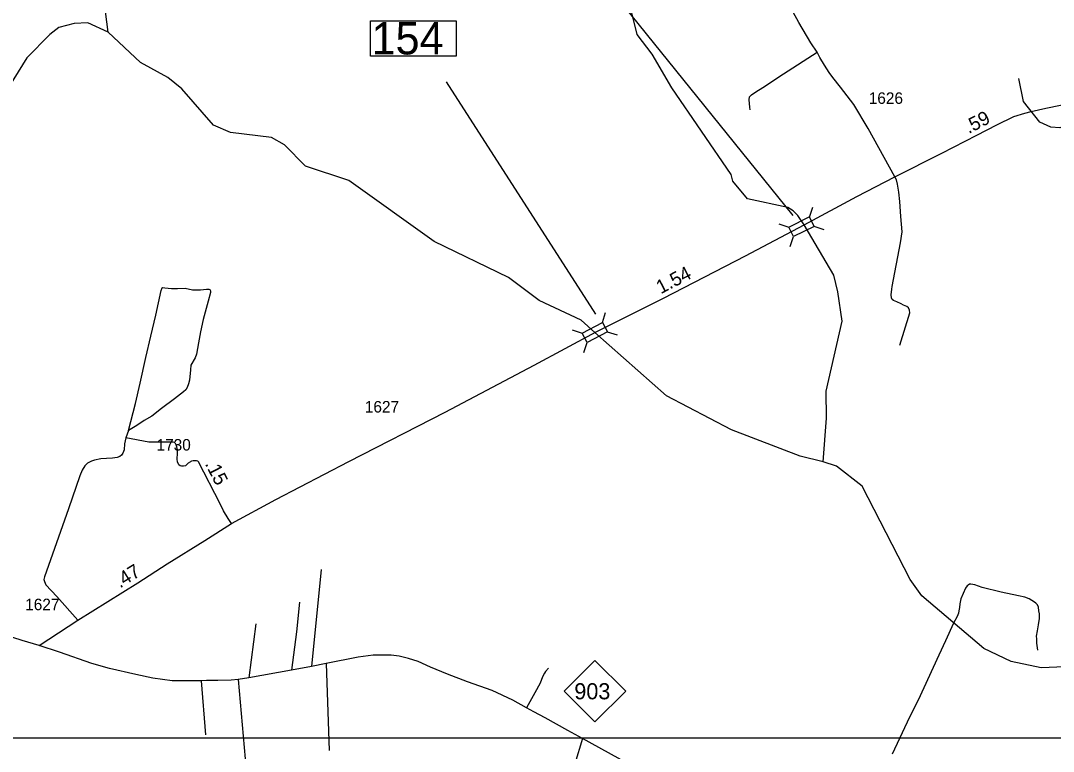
# Model space of a CAD drawing. Extents: x 2290615 to 2522933, y 819489 to 1012715.
# Drawn here: x 2377864 to 2389068, y 958270 to 966201 of the extents above; entities that cross this region are included whole.
import ezdxf

# ---------------------------------------------------------------- set-up
doc = ezdxf.new("R2010")
doc.units = 0
for name, color, linetype in [('Exist Hydrographic Creek Single Shore', 7, 'Continuous'), ('Exist Hydrographic Misc Water Feature', 7, 'Continuous'), ('Exist Road Non-System Type 51', 7, 'Continuous'), ('Exist Road Primary NC Attributed', 7, 'Continuous'), ('Exist Road Primary NC Shield CELL', 7, 'Continuous'), ('Exist Road Primary NC Shield Number Label', 7, 'Continuous'), ('Exist Road Secondary Mileage Hundredths English Label', 7, 'Continuous'), ('Exist Road Secondary Structure Standard Bridge CELL', 7, 'Continuous'), ('Exist Road Secondary Structure Standard Bridge Number Label', 7, 'Continuous'), ('Exist Road Secondary Type 51 Attributed', 7, 'Continuous'), ('Exist Road Secondary Type 51 Number Label', 7, 'Continuous'), ('Map Preparation Inset Cut Line', 7, 'Continuous')]:
    doc.layers.add(name, color=color, linetype=linetype)

msp = doc.modelspace()

# ---------------------------------------------------------------- linework, layer by layer
at = {"layer": 'Exist Hydrographic Creek Single Shore'}
for points in [[(2378812, 966077), (2378774, 966384), (2378671, 966606), (2378205, 967201), (2378051, 967549), (2378041, 967640), (2377682, 968351)], [(2386572, 961412), (2386321, 961474), (2385576, 961759), (2384871, 962130), (2384094, 962817), (2383945, 962951), (2383491, 963163), (2383155, 963415), (2382349, 963806), (2381424, 964467), (2380956, 964622), (2380728, 964852), (2380585, 964932), (2380142, 964986), (2379958, 965067), (2379611, 965463), (2379460, 965585), (2379166, 965746), (2378812, 966077)], [(2390741, 958077), (2390738, 958090), (2390714, 958175), (2390450, 958663), (2389898, 959372), (2389764, 959472), (2389589, 959461), (2389350, 959258), (2389193, 959189), (2388935, 959178), (2388609, 959247), (2388315, 959386), (2387641, 959959), (2387514, 960135), (2386992, 961150), (2386714, 961366), (2386572, 961412)]]:
    msp.add_lwpolyline(points, dxfattribs=at)
at = {"layer": 'Exist Hydrographic Misc Water Feature'}
for points in [[(2386572, 961412), (2386607, 961886), (2386604, 962179), (2386777, 962941), (2386731, 963257), (2386687, 963439), (2386366, 963985), (2386296, 964087), (2386246, 964138), (2386186, 964174), (2385751, 964267), (2385590, 964458), (2385573, 964532), (2384927, 965474), (2384714, 965837), (2384553, 966050), (2384394, 966700), (2384359, 966823)], [(2378812, 966077), (2378594, 966179), (2378444, 966170), (2378278, 966127), (2378179, 966050), (2377932, 965797), (2377744, 965494)], [(2393901, 964809), (2393667, 964855), (2393460, 964778), (2393204, 964607), (2393070, 964614), (2392937, 964661), (2392549, 964941), (2392407, 964988), (2392150, 964928), (2391916, 964974), (2391791, 964956), (2391567, 964845), (2391343, 964793), (2390960, 964793), (2390735, 964833), (2390473, 965039), (2390222, 965177), (2390005, 965207), (2389497, 965144), (2389140, 965037), (2389040, 965046), (2388923, 965100), (2388745, 965323), (2388692, 965573)]]:
    msp.add_lwpolyline(points, dxfattribs=at)
at = {"layer": 'Exist Road Non-System Type 51'}
for p, q in [((2379033, 961751), (2379006, 961674)), ((2379033, 961751), (2379006, 961674)), ((2381124, 960244), (2381019, 959190)), ((2381124, 960244), (2381019, 959190)), ((2380416, 959655), (2380339, 959069)), ((2380416, 959655), (2380339, 959069)), ((2381178, 959222), (2381212, 958280)), ((2381178, 959222), (2381212, 958280)), ((2379823, 959035), (2379868, 958448)), ((2379823, 959035), (2379868, 958448))]:
    msp.add_line(p, q, dxfattribs=at)
for points in [[(2385780, 965233), (2385775, 965263), (2385767, 965341), (2385772, 965375), (2385793, 965397), (2385841, 965429), (2385917, 965477), (2386139, 965624), (2386504, 965861)], [(2387404, 962678), (2387510, 963029), (2387507, 963060), (2387495, 963083), (2387477, 963100), (2387443, 963114), (2387416, 963127), (2387369, 963151), (2387335, 963165), (2387319, 963175), (2387311, 963191), (2387309, 963226), (2387314, 963286), (2387319, 963316), (2387409, 963790), (2387429, 963909), (2387412, 964074), (2387402, 964237), (2387393, 964340), (2387378, 964428), (2387365, 964474), (2387348, 964505)], [(2379033, 961751), (2379110, 962047), (2379162, 962266), (2379222, 962545), (2379276, 962776), (2379329, 963005), (2379389, 963272), (2379398, 963302), (2379407, 963304), (2379429, 963302), (2379502, 963293), (2379565, 963293), (2379650, 963296), (2379730, 963281), (2379817, 963280), (2379879, 963288), (2379906, 963287), (2379920, 963278), (2379925, 963264), (2379925, 963252), (2379900, 963157), (2379845, 962957), (2379816, 962823), (2379792, 962703), (2379772, 962581), (2379758, 962542), (2379712, 962463), (2379706, 962412), (2379695, 962300), (2379685, 962260), (2379669, 962219), (2379655, 962196), (2379630, 962172), (2379534, 962097), (2379391, 961990), (2379287, 961910), (2379205, 961863), (2379126, 961808), (2379033, 961751)], [(2379033, 961751), (2379110, 962047), (2379162, 962266), (2379222, 962545), (2379276, 962776), (2379329, 963005), (2379389, 963272), (2379398, 963302), (2379407, 963304), (2379429, 963302), (2379502, 963293), (2379565, 963293), (2379650, 963296), (2379730, 963281), (2379817, 963280), (2379879, 963288), (2379906, 963287), (2379920, 963278), (2379925, 963264), (2379925, 963252), (2379900, 963157), (2379845, 962957), (2379816, 962823), (2379792, 962703), (2379772, 962581), (2379758, 962542), (2379712, 962463), (2379706, 962412), (2379695, 962300), (2379685, 962260), (2379669, 962219), (2379655, 962196), (2379630, 962172), (2379534, 962097), (2379391, 961990), (2379287, 961910), (2379205, 961863), (2379126, 961808), (2379033, 961751)], [(2379006, 961674), (2378992, 961607), (2378986, 961542), (2378974, 961507), (2378957, 961485), (2378940, 961471), (2378911, 961461), (2378862, 961453), (2378797, 961449), (2378734, 961444), (2378667, 961432), (2378633, 961420), (2378591, 961397), (2378560, 961371), (2378532, 961324), (2378507, 961262), (2378384, 960904), (2378124, 960165), (2378114, 960137), (2378121, 960113), (2378139, 960079), (2378255, 959951), (2378486, 959694)], [(2379006, 961674), (2378992, 961607), (2378986, 961542), (2378974, 961507), (2378957, 961485), (2378940, 961471), (2378911, 961461), (2378862, 961453), (2378797, 961449), (2378734, 961444), (2378667, 961432), (2378633, 961420), (2378591, 961397), (2378560, 961371), (2378532, 961324), (2378507, 961262), (2378384, 960904), (2378124, 960165), (2378114, 960137), (2378121, 960113), (2378139, 960079), (2378255, 959951), (2378486, 959694)], [(2379737, 961425), (2379719, 961420), (2379711, 961418), (2379705, 961414), (2379682, 961397), (2379666, 961382), (2379651, 961371), (2379631, 961367), (2379609, 961365), (2379594, 961371), (2379580, 961380), (2379567, 961414), (2379563, 961440), (2379567, 961506), (2379564, 961544), (2379558, 961576), (2379553, 961599), (2379544, 961611), (2379532, 961621), (2379518, 961625), (2379499, 961625), (2379254, 961626), (2379006, 961674)], [(2388898, 959370), (2388890, 959445), (2388887, 959492), (2388886, 959522), (2388897, 959577), (2388905, 959645), (2388916, 959713), (2388918, 959764), (2388911, 959797), (2388905, 959834), (2388895, 959860), (2388879, 959877), (2388862, 959890), (2388834, 959908), (2388807, 959927), (2388758, 959943), (2388690, 959959), (2388500, 959997), (2388297, 960049), (2388217, 960077), (2388171, 960085), (2388158, 960085), (2388144, 960074), (2388134, 960066), (2388116, 960041), (2388089, 959985), (2388064, 959927), (2388052, 959871), (2388048, 959831), (2388043, 959796), (2388038, 959770), (2388024, 959735), (2387984, 959661), (2387896, 959471), (2387825, 959314), (2387601, 958824), (2387509, 958640), (2387318, 958240)], [(2380889, 959889), (2380857, 959567), (2380802, 959150)], [(2383590, 959172), (2383559, 959137), (2383546, 959118), (2383529, 959087), (2383516, 959049), (2383501, 959010), (2383443, 958906), (2383353, 958744)], [(2383590, 959172), (2383559, 959137), (2383546, 959118), (2383529, 959087), (2383516, 959049), (2383501, 959010), (2383443, 958906), (2383353, 958744)], [(2380225, 959051), (2380323, 957943), (2380379, 957461), (2380393, 957330), (2380396, 957269), (2380398, 957207), (2380394, 957188), (2380382, 957177), (2380363, 957165), (2380292, 957139), (2380170, 957090), (2379941, 957001), (2379755, 956937)], [(2383959, 958409), (2383875, 958136), (2383805, 957808)]]:
    msp.add_lwpolyline(points, dxfattribs=at)
at = {"layer": 'Exist Road Primary NC Attributed'}
for points in [[(2378064, 959418), (2377880, 959474), (2377779, 959507), (2377631, 959558), (2377468, 959620), (2377301, 959698), (2377006, 959858), (2376775, 959990), (2376657, 960058), (2376508, 960149), (2376417, 960210), (2376350, 960264), (2376284, 960325), (2376244, 960383), (2376193, 960459), (2376155, 960520)], [(2385014, 957827), (2383959, 958409), (2383800, 958496), (2383553, 958635), (2383433, 958698), (2383353, 958744), (2383204, 958826), (2382979, 958929), (2382713, 959024), (2382496, 959109), (2382310, 959183), (2382176, 959245), (2382071, 959279), (2381971, 959302), (2381884, 959315), (2381687, 959315), (2381525, 959291), (2381178, 959222), (2381019, 959190), (2380802, 959150), (2380339, 959069), (2380225, 959051), (2380147, 959042), (2380005, 959039), (2379881, 959039), (2379823, 959035), (2379723, 959034), (2379509, 959034), (2379299, 959063), (2379115, 959104), (2378827, 959170), (2378636, 959222), (2378287, 959345), (2378064, 959418)]]:
    msp.add_lwpolyline(points, dxfattribs=at)
at = {"layer": 'Exist Road Primary NC Shield CELL'}
msp.add_lwpolyline([(2383762, 958924), (2384095, 959257), (2384428, 958924), (2384095, 958591)], close=True, dxfattribs=at)
at = {"layer": 'Exist Road Secondary Structure Standard Bridge CELL'}
for p, q in [((2386421, 964070), (2386457, 964178)), ((2386091, 963996), (2386199, 963960)), ((2386471, 963969), (2386578, 963933)), ((2386214, 963749), (2386250, 963857)), ((2384176, 962925), (2384210, 963033)), ((2383848, 962846), (2383956, 962811)), ((2384228, 962825), (2384336, 962791)), ((2383975, 962601), (2384009, 962709))]:
    msp.add_line(p, q, dxfattribs=at)
for points in [[(2386199, 963960), (2386420, 964071), (2386472, 963967), (2386250, 963857)], [(2383956, 962811), (2384176, 962926), (2384229, 962823), (2384009, 962709)]]:
    msp.add_lwpolyline(points, close=True, dxfattribs=at)
at = {"layer": 'Exist Road Secondary Structure Standard Bridge Number Label'}
for p, q in [((2386245, 964087), (2383779, 967143)), ((2384106, 963015), (2382484, 965538))]:
    msp.add_line(p, q, dxfattribs=at)
msp.add_lwpolyline([(2381659, 966199), (2382588, 966199), (2382588, 965815), (2381659, 965815)], close=True, dxfattribs=at)
at = {"layer": 'Exist Road Secondary Type 51 Attributed'}
for points in [[(2387348, 964505), (2387059, 965031), (2386904, 965293), (2386759, 965480), (2386676, 965583), (2386634, 965639), (2386586, 965719), (2386533, 965803), (2386504, 965861), (2386438, 965962), (2386308, 966180), (2386184, 966407)], [(2387348, 964505), (2387858, 964763), (2388236, 964958), (2388453, 965070), (2388638, 965160), (2388757, 965197), (2388829, 965216), (2388987, 965250), (2389147, 965283), (2389245, 965303), (2389405, 965346), (2389527, 965398), (2389596, 965436), (2389785, 965543), (2390167, 965741)], [(2386366, 963985), (2386936, 964293), (2387348, 964505)], [(2384109, 962824), (2384838, 963190), (2385727, 963650), (2386366, 963985)], [(2380152, 960744), (2380632, 961004), (2381423, 961415), (2382471, 961952), (2383437, 962463), (2384109, 962824)], [(2380152, 960744), (2380117, 960797), (2380066, 960880), (2380028, 960958), (2379792, 961413), (2379786, 961419), (2379773, 961422), (2379737, 961425)], [(2378064, 959418), (2378486, 959694), (2379135, 960098), (2379454, 960304), (2379862, 960560), (2380152, 960744)]]:
    msp.add_lwpolyline(points, dxfattribs=at)
at = {"layer": 'Map Preparation Inset Cut Line'}
msp.add_lwpolyline([(2369932, 996959), (2400126, 996959), (2403338, 985770), (2415972, 978275), (2416026, 958414), (2369771, 958414)], close=True, dxfattribs=at)

# ---------------------------------------------------------------- texts
at = {"layer": 'Exist Road Primary NC Shield Number Label'}
msp.add_text('903', height=175, dxfattribs=at).set_placement((2383871, 958835))
at = {"layer": 'Exist Road Secondary Mileage Hundredths English Label'}
for s, rotation, p in [('.59', 27.3025, (2388149, 964970)), ('1.54', 27.3641, (2384808, 963231)), ('.15', 297.3846, (2379860, 961391)), ('.47', 31.9521, (2378942, 960037))]:
    msp.add_text(s, height=150, rotation=rotation, dxfattribs=at).set_placement(p)
at = {"layer": 'Exist Road Secondary Structure Standard Bridge Number Label'}
msp.add_text('154', height=350, dxfattribs=at).set_placement((2381671, 965835))
at = {"layer": 'Exist Road Secondary Type 51 Number Label'}
msp.add_text('1626', height=125, dxfattribs=at).set_placement((2387065, 965298))
for s, p in [('1627', (2381598, 961948)), ('1730', (2379338, 961535)), ('1627', (2377913, 959802))]:
    msp.add_text(s, height=125, rotation=360, dxfattribs=at).set_placement(p)

doc.saveas('drawing.dxf')
